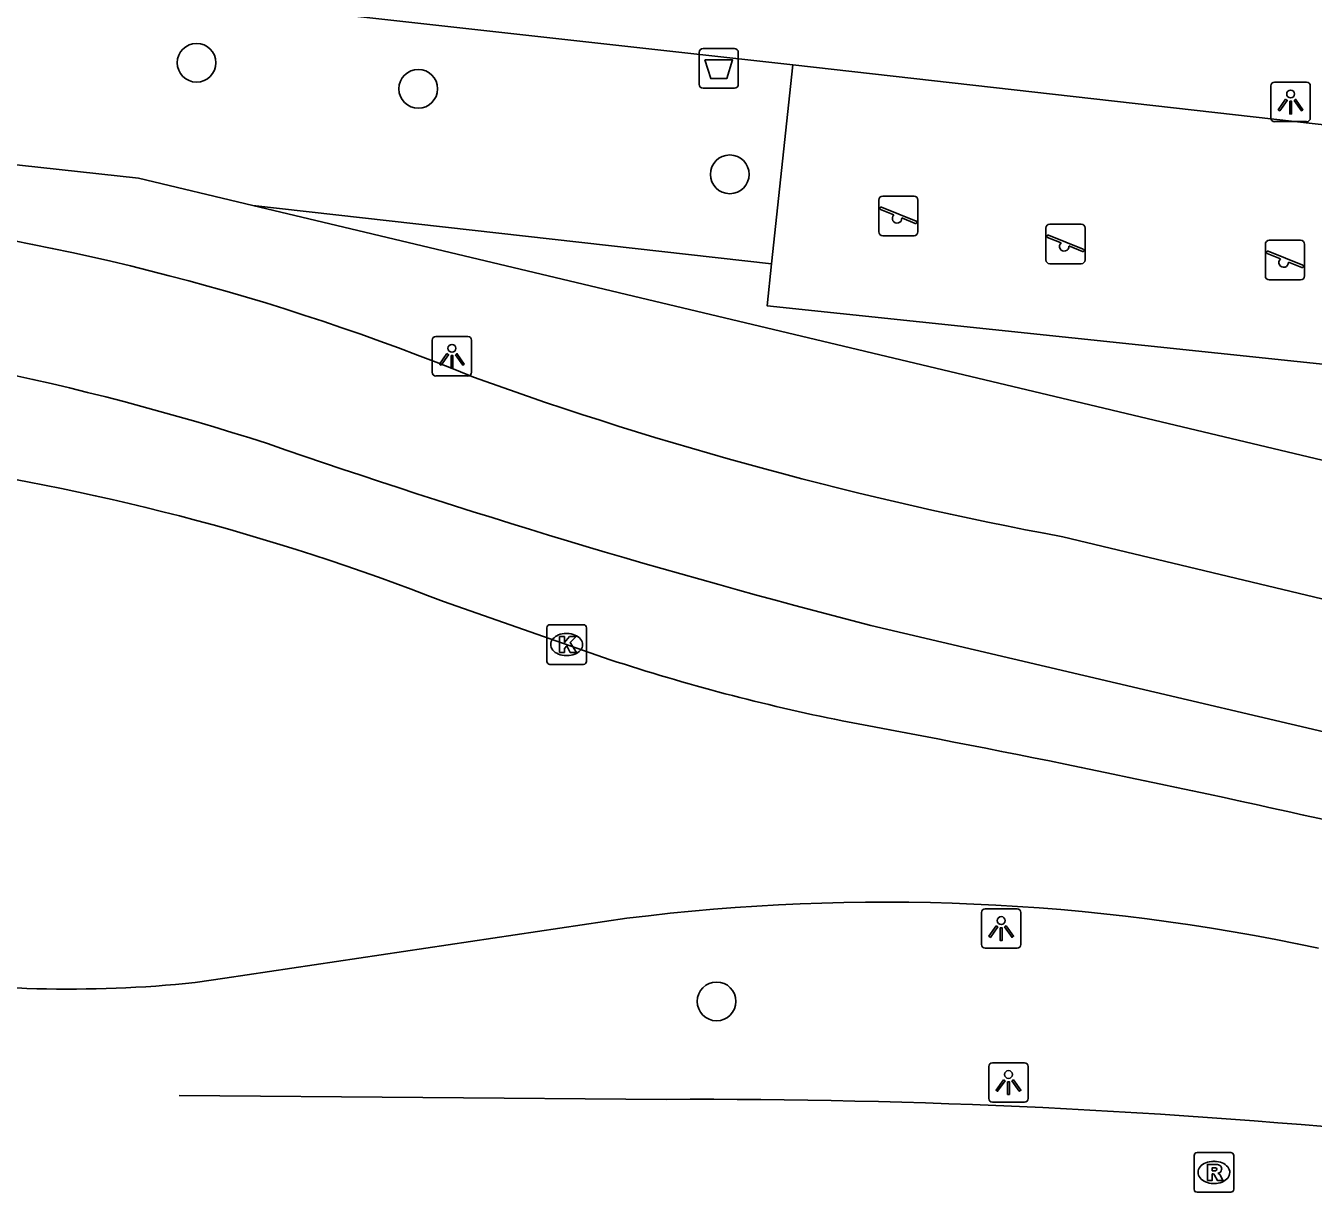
# Model space of a CAD drawing. Extents: x 161928 to 163055, y 386475 to 387428.
# Drawn here: x 162253.9 to 162286.41, y 386485.86 to 386515.31 of the extents above; entities that cross this region are included whole.
import ezdxf

# ---------------------------------------------------------------- set-up
doc = ezdxf.new("R2010")
doc.units = 0
for name, color, linetype in [('IMGEO_Afvalbak', 7, 'Continuous'), ('IMGEO_Boom', 7, 'Continuous'), ('IMGEO_Fietspad_gesloten', 7, 'Continuous'), ('IMGEO_Gemengd_bos', 7, 'Continuous'), ('IMGEO_Groenvoorziening', 7, 'Continuous'), ('IMGEO_Kolk', 7, 'Continuous'), ('IMGEO_Lichtpunt', 7, 'Continuous'), ('IMGEO_Muur', 7, 'Continuous'), ('IMGEO_Rijbaan_regionaal_gesloten', 7, 'Continuous'), ('IMGEO_Rioolput', 7, 'Continuous'), ('IMGEO_Speelvoorziening', 7, 'Continuous'), ('IMGEO_Voetpad_open', 7, 'Continuous')]:
    doc.layers.add(name, color=color, linetype=linetype)

msp = doc.modelspace()

# ---------------------------------------------------------------- linework, layer by layer
at = {"layer": 'IMGEO_Afvalbak'}
for p, q in [((162270.905, 386513.831), (162270.905, 386514.631)), ((162270.905, 386514.631), (162270.905, 386513.831)), ((162271.005, 386514.731), (162271.795, 386514.731)), ((162271.795, 386514.731), (162271.005, 386514.731)), ((162271.895, 386514.631), (162271.895, 386513.831)), ((162271.895, 386513.831), (162271.895, 386514.631)), ((162271.795, 386513.731), (162271.005, 386513.731)), ((162271.005, 386513.731), (162271.795, 386513.731))]:
    msp.add_line(p, q, dxfattribs=at)
msp.add_lwpolyline([(162271.048, 386514.445), (162271.752, 386514.445), (162271.603, 386513.975), (162271.197, 386513.975), (162271.048, 386514.445)], dxfattribs=at)
for centre, start, end in [((162271.005, 386514.631), 90, 180), ((162271.005, 386514.631), 90, 180), ((162271.795, 386514.631), 0, 90), ((162271.795, 386514.631), 360, 90), ((162271.005, 386513.831), 180, 270), ((162271.005, 386513.831), 180, 270), ((162271.795, 386513.831), 270, 0), ((162271.795, 386513.831), 270, 0)]:
    msp.add_arc(centre, 0.1, start, end, dxfattribs=at)
at = {"layer": 'IMGEO_Boom'}
for centre in [(162258.213, 386514.373), (162263.812, 386513.715), (162271.68, 386511.556), (162271.345, 386490.677)]:
    msp.add_circle(centre, 0.489, dxfattribs=at)
at = {"layer": 'IMGEO_Fietspad_gesloten'}
for points in [[(162298.163, 386498.083), (162280.092, 386502.404)], [(162293.03, 386495.995), (162275.243, 386500.169)]]:
    msp.add_lwpolyline(points, dxfattribs=at)
for centre, radius, start, end in [((162242.399, 386450.863), 60.069, 67.68753, 83.14413), ((162239.1, 386439.978), 68.069, 72.11431, 84.84135), ((162297.522, 386596.303), 95.503, 250.22134, 259.48412), ((162323.043, 386686.484), 192.349, 250.8692, 255.61092)]:
    msp.add_arc(centre, radius, start, end, dxfattribs=at)
at = {"layer": 'IMGEO_Gemengd_bos'}
for points in [[(162273.275, 386514.324), (162272.737, 386509.296)], [(162272.737, 386509.296), (162259.637, 386510.771), (162256.748, 386511.459), (162243.789, 386512.877)]]:
    msp.add_lwpolyline(points, dxfattribs=at)
at = {"layer": 'IMGEO_Groenvoorziening'}
msp.add_lwpolyline([(162297.494, 386506.509), (162297.39, 386505.635), (162272.624, 386508.235), (162272.737, 386509.296)], dxfattribs=at)
at = {"layer": 'IMGEO_Kolk'}
for p, q in [((162267.059, 386499.259), (162267.059, 386500.111)), ((162267.134, 386500.185), (162267.986, 386500.185)), ((162267.547, 386499.965), (162267.572, 386499.965)), ((162268.06, 386500.111), (162268.06, 386499.259)), ((162267.57, 386499.405), (162267.545, 386499.405)), ((162267.986, 386499.185), (162267.134, 386499.185))]:
    msp.add_line(p, q, dxfattribs=at)
for points in [[(162267.059, 386499.259), (162267.059, 386500.111)], [(162267.134, 386500.185), (162267.986, 386500.185)], [(162268.06, 386500.111), (162268.06, 386499.259)], [(162267.38, 386499.885), (162267.503, 386499.885), (162267.503, 386499.734), (162267.633, 386499.885), (162267.797, 386499.885), (162267.651, 386499.734), (162267.804, 386499.485), (162267.652, 386499.485), (162267.567, 386499.649), (162267.503, 386499.582), (162267.503, 386499.485), (162267.38, 386499.485), (162267.38, 386499.885)], [(162267.986, 386499.185), (162267.134, 386499.185)]]:
    msp.add_lwpolyline(points, dxfattribs=at)
for centre, start, end in [((162267.136, 386500.109), 91.552, 178.448), ((162267.136, 386500.109), 91.552, 178.448), ((162267.984, 386500.109), 1.552, 88.448), ((162267.984, 386500.109), 1.552, 88.448), ((162267.136, 386499.261), 181.552, 268.448), ((162267.136, 386499.261), 181.552, 268.448), ((162267.984, 386499.261), 271.552, 358.448), ((162267.984, 386499.261), 271.552, 358.448)]:
    msp.add_arc(centre, 0.0765, start, end, dxfattribs=at)
for centre, major_axis, ratio, start_param, end_param in [((162267.546, 386499.685), (-0.387, 0.002), 0.722429, 4.712389, 7.853982), ((162267.571, 386499.685), (-0.39, 0.002), 0.717154, 1.570796, 4.712389)]:
    msp.add_ellipse(centre, major_axis=major_axis, ratio=ratio, start_param=start_param, end_param=end_param, dxfattribs=at)
at = {"layer": 'IMGEO_Lichtpunt'}
for p, q in [((162285.344, 386513.787), (162285.344, 386512.98)), ((162285.344, 386513.787), (162285.344, 386512.98)), ((162286.246, 386513.882), (162285.438, 386513.882)), ((162286.246, 386513.882), (162285.438, 386513.882)), ((162286.34, 386512.98), (162286.34, 386513.787)), ((162286.34, 386512.98), (162286.34, 386513.787)), ((162285.438, 386512.886), (162286.246, 386512.886)), ((162285.438, 386512.886), (162286.246, 386512.886)), ((162265.065, 386507.461), (162264.257, 386507.461)), ((162265.065, 386507.461), (162264.257, 386507.461)), ((162264.163, 386507.366), (162264.163, 386506.559)), ((162264.163, 386507.366), (162264.163, 386506.559)), ((162265.159, 386506.559), (162265.159, 386507.366)), ((162265.159, 386506.559), (162265.159, 386507.366)), ((162264.257, 386506.465), (162265.065, 386506.465)), ((162264.257, 386506.465), (162265.065, 386506.465)), ((162278.035, 386492.919), (162278.035, 386492.112)), ((162278.035, 386492.919), (162278.035, 386492.112)), ((162278.937, 386493.014), (162278.129, 386493.014)), ((162278.937, 386493.014), (162278.129, 386493.014)), ((162279.031, 386492.112), (162279.031, 386492.919)), ((162279.031, 386492.112), (162279.031, 386492.919)), ((162278.129, 386492.018), (162278.937, 386492.018)), ((162278.129, 386492.018), (162278.937, 386492.018)), ((162278.219, 386489.033), (162278.219, 386488.226)), ((162278.219, 386489.033), (162278.219, 386488.226)), ((162279.121, 386489.128), (162278.313, 386489.128)), ((162279.121, 386489.128), (162278.313, 386489.128)), ((162279.215, 386488.226), (162279.215, 386489.033)), ((162279.215, 386488.226), (162279.215, 386489.033)), ((162278.313, 386488.132), (162279.121, 386488.132)), ((162278.313, 386488.132), (162279.121, 386488.132))]:
    msp.add_line(p, q, dxfattribs=at)
for points in [[(162285.718, 386513.451), (162285.757, 386513.423), (162285.569, 386513.161), (162285.531, 386513.188), (162285.718, 386513.451)], [(162285.82, 386513.403), (162285.867, 386513.403), (162285.867, 386513.081), (162285.82, 386513.081), (162285.82, 386513.403)], [(162285.93, 386513.423), (162285.968, 386513.45), (162286.155, 386513.188), (162286.116, 386513.16), (162285.93, 386513.423)], [(162264.537, 386507.03), (162264.576, 386507.002), (162264.388, 386506.74), (162264.35, 386506.767), (162264.537, 386507.03)], [(162264.639, 386506.982), (162264.686, 386506.982), (162264.686, 386506.66), (162264.639, 386506.66), (162264.639, 386506.982)], [(162264.749, 386507.002), (162264.787, 386507.029), (162264.974, 386506.767), (162264.935, 386506.739), (162264.749, 386507.002)], [(162278.409, 386492.583), (162278.448, 386492.555), (162278.26, 386492.293), (162278.222, 386492.32), (162278.409, 386492.583)], [(162278.511, 386492.535), (162278.558, 386492.535), (162278.558, 386492.213), (162278.511, 386492.213), (162278.511, 386492.535)], [(162278.621, 386492.555), (162278.659, 386492.582), (162278.846, 386492.32), (162278.807, 386492.292), (162278.621, 386492.555)], [(162278.593, 386488.697), (162278.632, 386488.669), (162278.444, 386488.407), (162278.406, 386488.434), (162278.593, 386488.697)], [(162278.695, 386488.649), (162278.742, 386488.649), (162278.742, 386488.327), (162278.695, 386488.327), (162278.695, 386488.649)], [(162278.805, 386488.669), (162278.843, 386488.696), (162279.03, 386488.434), (162278.991, 386488.406), (162278.805, 386488.669)]]:
    msp.add_lwpolyline(points, dxfattribs=at)
for centre in [(162285.843, 386513.585), (162264.662, 386507.164), (162278.534, 386492.717), (162278.718, 386488.831)]:
    msp.add_circle(centre, 0.0994, dxfattribs=at)
for centre, start, end in [((162285.438, 386513.787), 90, 180), ((162285.438, 386513.787), 90, 180), ((162286.246, 386513.787), 0, 90), ((162286.246, 386513.787), 0, 90), ((162285.438, 386512.98), 180, 270), ((162285.438, 386512.98), 180, 270), ((162286.246, 386512.98), 270, 0), ((162286.246, 386512.98), 270, 360), ((162264.257, 386507.366), 90, 180), ((162264.257, 386507.366), 90, 180), ((162265.065, 386507.366), 0, 90), ((162265.065, 386507.366), 0, 90), ((162264.257, 386506.559), 180, 270), ((162264.257, 386506.559), 180, 270), ((162265.065, 386506.559), 270, 0), ((162265.065, 386506.559), 270, 360), ((162278.129, 386492.919), 90, 180), ((162278.129, 386492.919), 90, 180), ((162278.937, 386492.919), 0, 90), ((162278.937, 386492.919), 0, 90), ((162278.129, 386492.112), 180, 270), ((162278.129, 386492.112), 180, 270), ((162278.937, 386492.112), 270, 0), ((162278.937, 386492.112), 270, 360), ((162278.313, 386489.033), 90, 180), ((162278.313, 386489.033), 90, 180), ((162279.121, 386489.033), 0, 90), ((162279.121, 386489.033), 0, 90), ((162278.313, 386488.226), 180, 270), ((162278.313, 386488.226), 180, 270), ((162279.121, 386488.226), 270, 0), ((162279.121, 386488.226), 270, 360)]:
    msp.add_arc(centre, 0.0946, start, end, dxfattribs=at)
at = {"layer": 'IMGEO_Muur'}
for points in [[(162259.637, 386510.771), (162256.748, 386511.459), (162243.789, 386512.877)], [(162380.469, 386495.521), (162368.68, 386492.53), (162309.226, 386498.961), (162259.637, 386510.771)]]:
    msp.add_lwpolyline(points, dxfattribs=at)
at = {"layer": 'IMGEO_Rijbaan_regionaal_gesloten'}
for points in [[(162264.451, 386500.769), (162268.657, 386499.303)], [(162258.179, 386491.15), (162258.926, 386491.261), (162269.079, 386492.774)], [(162270.084, 386488.203), (162257.775, 386488.3)]]:
    msp.add_lwpolyline(points, dxfattribs=at)
for centre, radius, start, end in [((162242.843, 386445.504), 59.339, 68.64521, 82.18575), ((162284.629, 386548.048), 51.295, 251.8582, 258.6287), ((162214.538, 386174.351), 328.924, 74.91974, 79.49378), ((162275.595, 386441.164), 52.02, 77.8421, 97.1962), ((162254.999, 386522.126), 31.139, 261.1128, 275.8622), ((162270.803, 386304.677), 183.528, 84.28754, 90.22457)]:
    msp.add_arc(centre, radius, start, end, dxfattribs=at)
at = {"layer": 'IMGEO_Rioolput'}
for p, q in [((162283.405, 386485.933), (162283.405, 386486.785)), ((162283.48, 386486.859), (162284.332, 386486.859)), ((162283.893, 386486.639), (162283.918, 386486.639)), ((162284.406, 386486.785), (162284.406, 386485.933)), ((162283.916, 386486.079), (162283.891, 386486.079)), ((162284.332, 386485.859), (162283.48, 386485.859))]:
    msp.add_line(p, q, dxfattribs=at)
for points in [[(162283.405, 386485.933), (162283.405, 386486.785)], [(162283.48, 386486.859), (162284.332, 386486.859)], [(162284.406, 386486.785), (162284.406, 386485.933)], [(162283.994, 386486.557), (162283.742, 386486.559), (162283.742, 386486.159)], [(162283.742, 386486.159), (162283.866, 386486.159), (162283.866, 386486.321), (162283.877, 386486.321)], [(162283.92, 386486.478), (162283.866, 386486.478), (162283.866, 386486.397)], [(162283.866, 386486.397), (162283.918, 386486.397)], [(162283.924, 386486.292), (162283.995, 386486.159), (162284.135, 386486.159), (162284.07, 386486.285)], [(162284.332, 386485.859), (162283.48, 386485.859)]]:
    msp.add_lwpolyline(points, dxfattribs=at)
for centre, radius, start, end in [((162283.482, 386486.783), 0.0765, 91.552, 178.448), ((162283.482, 386486.783), 0.0765, 91.552, 178.448), ((162284.33, 386486.783), 0.0765, 1.552, 88.448), ((162284.33, 386486.783), 0.0765, 1.552, 88.448), ((162283.876, 386486.268), 0.0533, 26.0293, 88.6989), ((162283.902, 386486.586), 0.19, 274.7715, 282.9687), ((162283.926, 386486.382), 0.0964, 77.0061, 93.1865), ((162283.94, 386486.439), 0.0378, 276.6634, 79.6772), ((162283.993, 386486.447), 0.109, 350.3612, 89.416), ((162283.991, 386486.447), 0.112, 277.5842, 350.9817), ((162283.975, 386486.232), 0.108, 29.5134, 73.7905), ((162283.482, 386485.935), 0.0765, 181.552, 268.448), ((162283.482, 386485.935), 0.0765, 181.552, 268.448), ((162284.33, 386485.935), 0.0765, 271.552, 358.448), ((162284.33, 386485.935), 0.0765, 271.552, 358.448)]:
    msp.add_arc(centre, radius, start, end, dxfattribs=at)
for centre, major_axis, ratio, start_param, end_param in [((162283.892, 386486.359), (-0.387, 0.002), 0.722429, 4.712389, 7.853982), ((162283.917, 386486.359), (-0.39, 0.002), 0.717154, 1.570796, 4.712389)]:
    msp.add_ellipse(centre, major_axis=major_axis, ratio=ratio, start_param=start_param, end_param=end_param, dxfattribs=at)
at = {"layer": 'IMGEO_Speelvoorziening'}
for p, q in [((162275.542, 386511.006), (162276.332, 386511.006)), ((162276.332, 386511.006), (162275.542, 386511.006)), ((162275.442, 386510.106), (162275.442, 386510.906)), ((162275.442, 386510.906), (162275.442, 386510.106)), ((162275.825, 386510.534), (162275.486, 386510.671)), ((162275.511, 386510.731), (162276.387, 386510.378)), ((162276.432, 386510.906), (162276.432, 386510.106)), ((162276.432, 386510.106), (162276.432, 386510.906)), ((162276.363, 386510.318), (162276.023, 386510.455)), ((162276.332, 386510.006), (162275.542, 386510.006)), ((162275.542, 386510.006), (162276.332, 386510.006)), ((162279.663, 386509.398), (162279.663, 386510.198)), ((162279.663, 386510.198), (162279.663, 386509.398)), ((162279.732, 386510.023), (162280.608, 386509.67)), ((162279.763, 386510.298), (162280.553, 386510.298)), ((162280.553, 386510.298), (162279.763, 386510.298)), ((162280.653, 386510.198), (162280.653, 386509.398)), ((162280.653, 386509.398), (162280.653, 386510.198)), ((162280.046, 386509.826), (162279.707, 386509.963)), ((162280.584, 386509.61), (162280.244, 386509.747)), ((162285.205, 386508.991), (162285.205, 386509.791)), ((162285.205, 386509.791), (162285.205, 386508.991)), ((162285.305, 386509.891), (162286.095, 386509.891)), ((162286.095, 386509.891), (162285.305, 386509.891)), ((162286.195, 386509.791), (162286.195, 386508.991)), ((162286.195, 386508.991), (162286.195, 386509.791)), ((162285.588, 386509.419), (162285.249, 386509.556)), ((162285.274, 386509.616), (162286.15, 386509.263)), ((162280.553, 386509.298), (162279.763, 386509.298)), ((162279.763, 386509.298), (162280.553, 386509.298)), ((162286.126, 386509.203), (162285.786, 386509.34)), ((162286.095, 386508.891), (162285.305, 386508.891)), ((162285.305, 386508.891), (162286.095, 386508.891))]:
    msp.add_line(p, q, dxfattribs=at)
for centre, radius, start, end in [((162275.542, 386510.906), 0.1, 90, 180), ((162275.542, 386510.906), 0.1, 90, 180), ((162276.332, 386510.906), 0.1, 0, 90), ((162276.332, 386510.906), 0.1, 360, 90), ((162275.499, 386510.701), 0.0327, 68.078, 248.078), ((162275.904, 386510.444), 0.12, 130.9928, 5.1632), ((162276.375, 386510.348), 0.0327, 248.078, 68.078), ((162275.542, 386510.106), 0.1, 180, 270), ((162275.542, 386510.106), 0.1, 180, 270), ((162276.332, 386510.106), 0.1, 270, 0), ((162276.332, 386510.106), 0.1, 270, 0), ((162279.763, 386510.198), 0.1, 90, 180), ((162279.763, 386510.198), 0.1, 90, 180), ((162279.72, 386509.993), 0.0327, 68.078, 248.078), ((162280.553, 386510.198), 0.1, 0, 90), ((162280.553, 386510.198), 0.1, 360, 90), ((162280.125, 386509.736), 0.12, 130.9928, 5.1632), ((162285.305, 386509.791), 0.1, 90, 180), ((162285.305, 386509.791), 0.1, 90, 180), ((162286.095, 386509.791), 0.1, 0, 90), ((162286.095, 386509.791), 0.1, 360, 90), ((162279.763, 386509.398), 0.1, 180, 270), ((162279.763, 386509.398), 0.1, 180, 270), ((162280.553, 386509.398), 0.1, 270, 0), ((162280.553, 386509.398), 0.1, 270, 0), ((162280.596, 386509.64), 0.0327, 248.078, 68.078), ((162285.262, 386509.586), 0.0327, 68.078, 248.078), ((162285.667, 386509.329), 0.12, 130.9928, 5.1632), ((162286.138, 386509.233), 0.0327, 248.078, 68.078), ((162285.305, 386508.991), 0.1, 180, 270), ((162285.305, 386508.991), 0.1, 180, 270), ((162286.095, 386508.991), 0.1, 270, 0), ((162286.095, 386508.991), 0.1, 270, 0)]:
    msp.add_arc(centre, radius, start, end, dxfattribs=at)
at = {"layer": 'IMGEO_Voetpad_open'}
for points in [[(162244.314, 386517.547), (162273.275, 386514.324)], [(162273.275, 386514.324), (162298.087, 386511.519)]]:
    msp.add_lwpolyline(points, dxfattribs=at)

doc.saveas('drawing.dxf')
